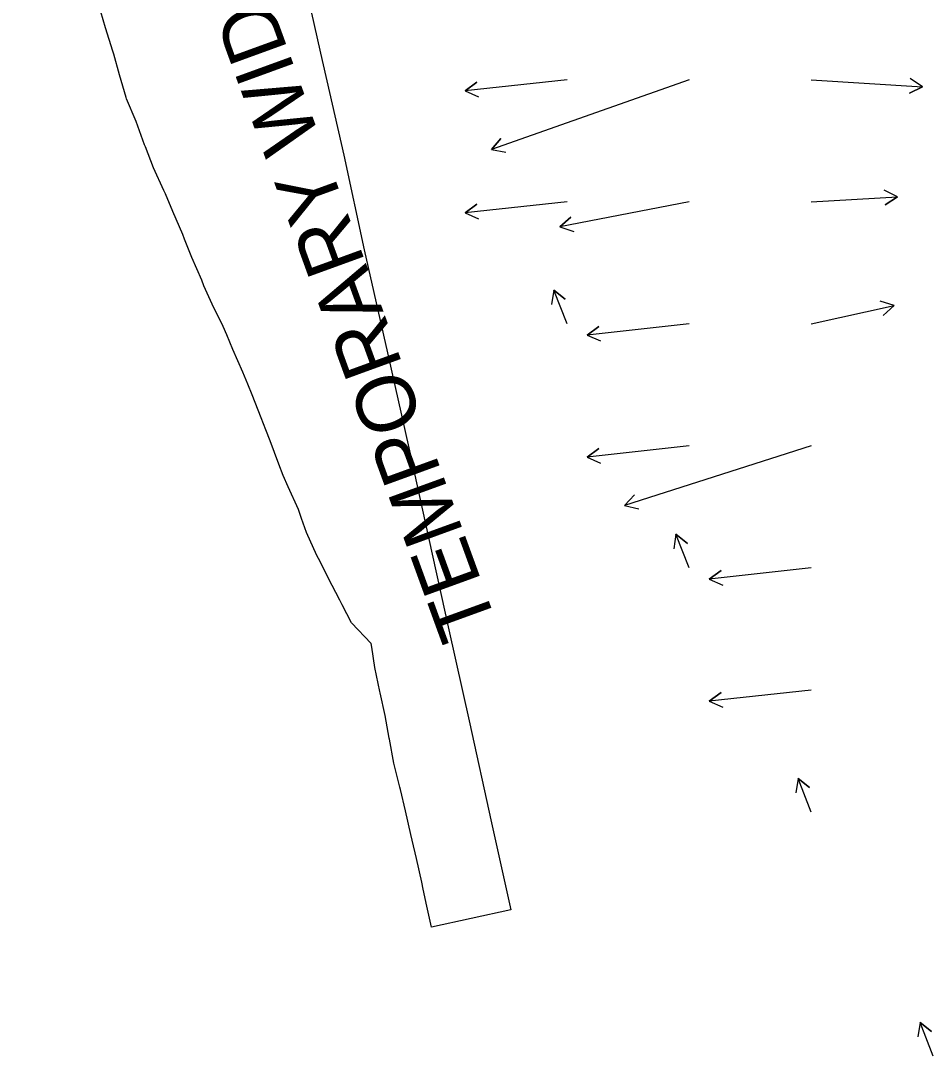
# Model space of a CAD drawing. Extents: x 954385 to 988206, y 1868364 to 1924553.
# Drawn here: x 957433.4 to 957804.7, y 1918968.9 to 1919393.1 of the extents above; entities that cross this region are included whole.
import ezdxf

# ---------------------------------------------------------------- set-up
doc = ezdxf.new("R2010")
doc.units = 0
for name, color, linetype in [('31', 7, 'Continuous'), ('Perimeter', 7, 'Continuous'), ('Slopes', 7, 'Continuous')]:
    doc.layers.add(name, color=color, linetype=linetype)

msp = doc.modelspace()

# ---------------------------------------------------------------- linework, layer by layer
at = {"layer": 'Perimeter'}
msp.add_lwpolyline([(957548.17, 1919415.19), (957556.12, 1919379.82), (957565.65, 1919338.06), (957574.08, 1919299.3), (957583.59, 1919257.05), (957592.27, 1919218.2), (957600.4, 1919181.43), (957608.75, 1919143.56), (957616.99, 1919106.38), (957626.2, 1919064.57), (957634.04, 1919028.94), (957601.58, 1919021.79), (957599.71, 1919030.46), (957598.25, 1919037.32), (957597.63, 1919040.24), (957595.41, 1919049.99), (957593.68, 1919057.41), (957593.15, 1919059.73), (957590.94, 1919069.48), (957588.89, 1919078.27), (957588.65, 1919079.22), (957586.23, 1919088.93), (957584.39, 1919098.76), (957584.32, 1919099.19), (957582.6, 1919108.56), (957580.6, 1919117.82), (957580.48, 1919118.33), (957578.45, 1919128.13), (957577.13, 1919136.55), (957576.92, 1919138.07), (957568.79, 1919146.51), (957565.06, 1919153.78), (957564.04, 1919155.7), (957559.27, 1919164.89), (957555.97, 1919171.63), (957554.67, 1919174.1), (957550.47, 1919183.41), (957548.4, 1919189.22), (957547.12, 1919192.91), (957542.89, 1919202.22), (957540.8, 1919206.83), (957539.03, 1919211.48), (957535.54, 1919220.95), (957533.74, 1919225.52), (957531.83, 1919230.37), (957528.18, 1919239.8), (957526.37, 1919244.27), (957524.33, 1919249.08), (957520.27, 1919258.42), (957517.84, 1919264.44), (957516.31, 1919267.78), (957511.73, 1919277), (957508.42, 1919284.52), (957507.5, 1919286.81), (957503.49, 1919296.17), (957500.51, 1919303.6), (957499.72, 1919305.58), (957495.7, 1919314.94), (957492.69, 1919322.2), (957492.01, 1919323.58), (957487.81, 1919332.88), (957484.42, 1919341.49), (957484.12, 1919342.3), (957480.59, 1919351.75), (957476.74, 1919361.13), (957476.53, 1919361.66), (957473.81, 1919370.99), (957471.52, 1919379.39), (957471.11, 1919380.63), (957468.04, 1919390.19), (957466.22, 1919396.77)], dxfattribs=at)
at = {"layer": 'Slopes'}
for points in [[(957657.13, 1919368.93), (957615.38, 1919364.35), (957620.21, 1919367.89), (957615.38, 1919364.35), (957620.87, 1919361.93)], [(957707.13, 1919368.93), (957626.15, 1919340.32), (957630.05, 1919344.88), (957626.15, 1919340.32), (957632.05, 1919339.22)], [(957757.13, 1919368.93), (957802.7, 1919366.07), (957797.33, 1919363.4), (957802.7, 1919366.07), (957797.7, 1919369.39)], [(957757.13, 1919318.93), (957792.4, 1919320.92), (957787.38, 1919317.63), (957792.4, 1919320.92), (957787.05, 1919323.62)], [(957657.13, 1919318.93), (957615.38, 1919314.35), (957620.21, 1919317.89), (957615.38, 1919314.35), (957620.87, 1919311.93)], [(957707.13, 1919318.93), (957654.18, 1919308.72), (957658.71, 1919312.65), (957654.18, 1919308.72), (957659.85, 1919306.76)], [(957657.13, 1919268.93), (957651.72, 1919282.77), (957656.41, 1919279.02), (957651.72, 1919282.77), (957650.82, 1919276.84)], [(957757.13, 1919268.93), (957791.09, 1919276.39), (957786.66, 1919272.34), (957791.09, 1919276.39), (957785.37, 1919278.2)], [(957707.13, 1919268.93), (957665.38, 1919264.35), (957670.21, 1919267.89), (957665.38, 1919264.35), (957670.87, 1919261.93)], [(957707.13, 1919218.93), (957665.38, 1919214.35), (957670.21, 1919217.89), (957665.38, 1919214.35), (957670.87, 1919211.93)], [(957757.13, 1919218.93), (957680.67, 1919194.5), (957684.71, 1919198.94), (957680.67, 1919194.5), (957686.54, 1919193.22)], [(957707.13, 1919168.93), (957701.72, 1919182.77), (957706.41, 1919179.02), (957701.72, 1919182.77), (957700.82, 1919176.84)], [(957757.13, 1919168.93), (957715.38, 1919164.35), (957720.21, 1919167.89), (957715.38, 1919164.35), (957720.87, 1919161.93)], [(957757.13, 1919118.93), (957715.38, 1919114.35), (957720.21, 1919117.89), (957715.38, 1919114.35), (957720.87, 1919111.93)], [(957757.13, 1919068.93), (957751.72, 1919082.77), (957756.41, 1919079.02), (957751.72, 1919082.77), (957750.82, 1919076.84)], [(957807.13, 1918968.93), (957801.72, 1918982.77), (957806.41, 1918979.02), (957801.72, 1918982.77), (957800.82, 1918976.84)]]:
    msp.add_lwpolyline(points, dxfattribs=at)

# ---------------------------------------------------------------- texts
at = {"layer": '31'}
msp.add_text('TEMPORARY WIDENING 1 SITE 4', height=24, rotation=110, dxfattribs=at).set_placement((957628.96, 1919144.83))

doc.saveas('drawing.dxf')
